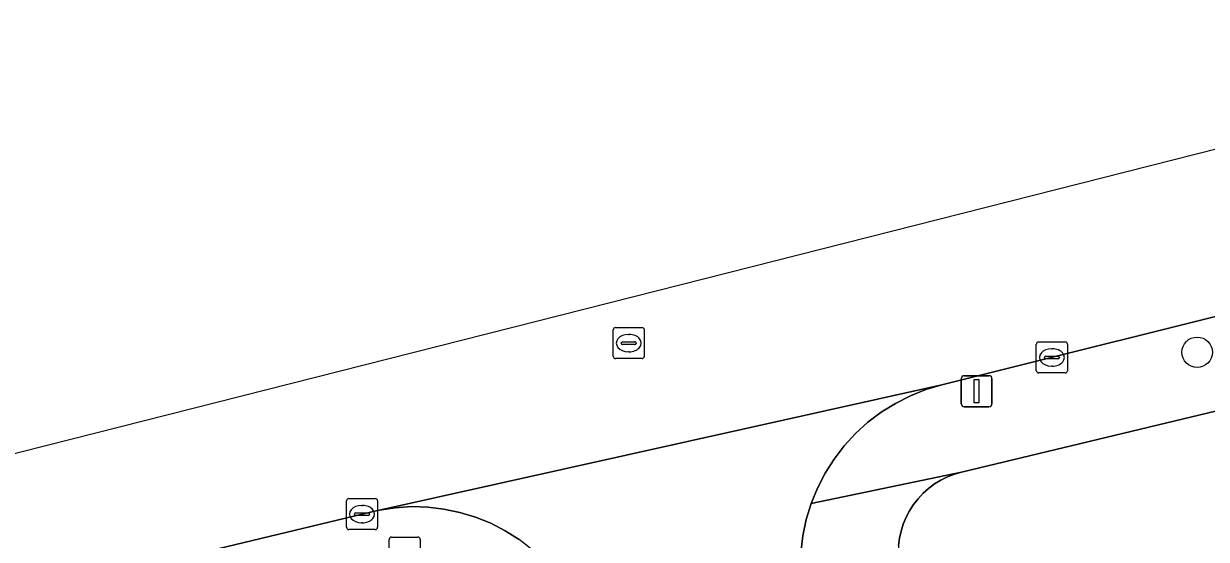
# Model space of a CAD drawing. Extents: x 162026 to 163502, y 387295 to 388169.
# Drawn here: x 163011 to 163049.04, y 388093.97 to 388110.56 of the extents above; entities that cross this region are included whole.
import ezdxf

# ---------------------------------------------------------------- set-up
doc = ezdxf.new("R2010")
doc.units = 0
for name, color, linetype in [('IMGEO_Boom', 7, 'Continuous'), ('IMGEO_Brandkraan', 7, 'Continuous'), ('IMGEO_Groenvoorziening', 7, 'Continuous'), ('IMGEO_Kolk', 7, 'Continuous'), ('IMGEO_Lichtmast', 7, 'Continuous'), ('IMGEO_Rijbaan_lokaal_open', 7, 'Continuous'), ('IMGEO_Rioolput', 7, 'Continuous'), ('IMGEO_Voetpad_open', 7, 'Continuous')]:
    doc.layers.add(name, color=color, linetype=linetype)

msp = doc.modelspace()

# ---------------------------------------------------------------- linework, layer by layer
at = {"layer": 'IMGEO_Boom'}
msp.add_circle((163048.739, 388099.985), 0.489, dxfattribs=at)
at = {"layer": 'IMGEO_Brandkraan'}
for p, q in [((163022.753, 388093.113), (163022.753, 388093.965)), ((163022.828, 388094.039), (163023.68, 388094.039)), ((163023.754, 388093.965), (163023.754, 388093.113))]:
    msp.add_line(p, q, dxfattribs=at)
for points in [[(163022.753, 388093.113), (163022.753, 388093.965)], [(163022.828, 388094.039), (163023.68, 388094.039)], [(163023.754, 388093.965), (163023.754, 388093.113)]]:
    msp.add_lwpolyline(points, dxfattribs=at)
for centre, start, end in [((163022.83, 388093.963), 91.552, 178.448), ((163022.83, 388093.963), 91.552, 178.448), ((163023.678, 388093.963), 1.552, 88.448), ((163023.678, 388093.963), 1.552, 88.448)]:
    msp.add_arc(centre, 0.0765, start, end, dxfattribs=at)
at = {"layer": 'IMGEO_Groenvoorziening'}
msp.add_lwpolyline([(163065.529, 388101.987), (163041.159, 388096.127), (163040.931, 388096.061), (163040.71, 388095.976), (163040.497, 388095.87), (163040.295, 388095.747), (163040.104, 388095.605), (163039.927, 388095.447), (163039.765, 388095.274), (163039.618, 388095.087), (163039.49, 388094.888), (163039.379, 388094.678), (163039.287, 388094.459), (163039.216, 388094.233), (163039.165, 388094.002), (163039.135, 388093.766), (163039.126, 388093.529), (163039.138, 388093.292), (163039.171, 388093.057), (163039.196, 388092.94), (163043.07, 388076.455), (163048.942, 388077.915), (163045.777, 388091.435), (163061.939, 388095.471)], dxfattribs=at)
at = {"layer": 'IMGEO_Kolk'}
for p, q in [((163043.567, 388099.392), (163043.567, 388100.244)), ((163043.642, 388100.318), (163044.494, 388100.318)), ((163044.568, 388100.244), (163044.568, 388099.392)), ((163043.826, 388099.812), (163043.826, 388099.824)), ((163043.869, 388099.861), (163044.267, 388099.861)), ((163044.055, 388100.098), (163044.08, 388100.098)), ((163044.31, 388099.824), (163044.31, 388099.812)), ((163044.264, 388099.775), (163043.866, 388099.775)), ((163044.078, 388099.538), (163044.053, 388099.538)), ((163044.494, 388099.318), (163043.642, 388099.318)), ((163021.455, 388095.278), (163022.307, 388095.278)), ((163021.38, 388094.352), (163021.38, 388095.204)), ((163021.868, 388095.058), (163021.893, 388095.058)), ((163022.381, 388095.204), (163022.381, 388094.352)), ((163021.639, 388094.772), (163021.639, 388094.784)), ((163022.077, 388094.735), (163021.679, 388094.735)), ((163021.682, 388094.821), (163022.08, 388094.821)), ((163021.891, 388094.498), (163021.866, 388094.498)), ((163022.123, 388094.784), (163022.123, 388094.772)), ((163022.307, 388094.278), (163021.455, 388094.278))]:
    msp.add_line(p, q, dxfattribs=at)
for points in [[(163043.567, 388099.392), (163043.567, 388100.244)], [(163043.642, 388100.318), (163044.494, 388100.318)], [(163044.568, 388100.244), (163044.568, 388099.392)], [(163044.494, 388099.318), (163043.642, 388099.318)], [(163021.455, 388095.278), (163022.307, 388095.278)], [(163021.38, 388094.352), (163021.38, 388095.204)], [(163022.381, 388095.204), (163022.381, 388094.352)], [(163022.307, 388094.278), (163021.455, 388094.278)]]:
    msp.add_lwpolyline(points, dxfattribs=at)
for centre, radius, start, end in [((163043.644, 388100.242), 0.0765, 91.552, 178.448), ((163043.644, 388100.242), 0.0765, 91.552, 178.448), ((163044.492, 388100.242), 0.0765, 1.552, 88.448), ((163044.492, 388100.242), 0.0765, 1.552, 88.448), ((163043.866, 388099.821), 0.0403, 85.8775, 175.7526), ((163044.271, 388099.823), 0.0386, 1.7309, 96.639), ((163043.863, 388099.811), 0.0366, 178.938, 274.7102), ((163044.267, 388099.818), 0.043, 264.8664, 352.4533), ((163043.644, 388099.394), 0.0765, 181.552, 268.448), ((163043.644, 388099.394), 0.0765, 181.552, 268.448), ((163044.492, 388099.394), 0.0765, 271.552, 358.448), ((163044.492, 388099.394), 0.0765, 271.552, 358.448), ((163021.457, 388095.202), 0.0765, 91.552, 178.448), ((163021.457, 388095.202), 0.0765, 91.552, 178.448), ((163022.305, 388095.202), 0.0765, 1.552, 88.448), ((163022.305, 388095.202), 0.0765, 1.552, 88.448), ((163021.679, 388094.781), 0.0403, 85.8775, 175.7526), ((163021.676, 388094.771), 0.0366, 178.938, 274.7102), ((163022.08, 388094.778), 0.043, 264.8664, 352.4533), ((163022.084, 388094.783), 0.0386, 1.7309, 96.639), ((163021.457, 388094.354), 0.0765, 181.552, 268.448), ((163021.457, 388094.354), 0.0765, 181.552, 268.448), ((163022.305, 388094.354), 0.0765, 271.552, 358.448), ((163022.305, 388094.354), 0.0765, 271.552, 358.448)]:
    msp.add_arc(centre, radius, start, end, dxfattribs=at)
for centre, major_axis, ratio, start_param, end_param in [((163044.054, 388099.818), (-0.387, 0.002), 0.722429, 4.712389, 7.853982), ((163044.079, 388099.818), (-0.39, 0.002), 0.717154, 1.570796, 4.712389), ((163021.867, 388094.778), (-0.387, 0.002), 0.722429, 4.712389, 7.853982), ((163021.892, 388094.778), (-0.39, 0.002), 0.717154, 1.570796, 4.712389)]:
    msp.add_ellipse(centre, major_axis=major_axis, ratio=ratio, start_param=start_param, end_param=end_param, dxfattribs=at)
at = {"layer": 'IMGEO_Lichtmast'}
for p, q in [((163041.149, 388098.329), (163041.149, 388099.129)), ((163041.149, 388099.129), (163041.149, 388098.329)), ((163041.249, 388099.229), (163042.039, 388099.229)), ((163042.039, 388099.229), (163041.249, 388099.229)), ((163042.139, 388099.129), (163042.139, 388098.329)), ((163042.139, 388098.329), (163042.139, 388099.129)), ((163042.039, 388098.229), (163041.249, 388098.229)), ((163041.249, 388098.229), (163042.039, 388098.229))]:
    msp.add_line(p, q, dxfattribs=at)
msp.add_lwpolyline([(163041.569, 388099.104), (163041.719, 388099.104), (163041.719, 388098.354), (163041.569, 388098.354), (163041.569, 388099.104)], dxfattribs=at)
for centre, start, end in [((163041.249, 388099.129), 90, 180), ((163041.249, 388099.129), 90, 180), ((163042.039, 388099.129), 0, 90), ((163042.039, 388099.129), 360, 90), ((163041.249, 388098.329), 180, 270), ((163041.249, 388098.329), 180, 270), ((163042.039, 388098.329), 270, 0), ((163042.039, 388098.329), 270, 0)]:
    msp.add_arc(centre, 0.1, start, end, dxfattribs=at)
at = {"layer": 'IMGEO_Rijbaan_lokaal_open'}
for points in [[(163068.422, 388106.205), (163065.289, 388110.558), (163030.627, 388101.772), (162981.751, 388089.382), (162920.001, 388091.209), (162919.909, 388087.314), (162920.161, 388087.309), (162921.807, 388087.289), (162966.178, 388086.194), (162970.453, 388086.065), (162976.777, 388085.875), (162981.783, 388085.977), (162986.759, 388086.526), (162991.223, 388087.408), (162995.925, 388088.539), (163000, 388089.519), (163000.765, 388089.703), (163022.198, 388094.855), (163040.533, 388098.936), (163051.814, 388101.754), (163068.586, 388105.683), (163068.422, 388106.205)], [(163035.992, 388093.543), (163036.056, 388094.077), (163036.167, 388094.604), (163036.324, 388095.118), (163036.527, 388095.616), (163036.774, 388096.094), (163037.062, 388096.548), (163037.39, 388096.975), (163037.754, 388097.37), (163038.153, 388097.731), (163038.582, 388098.056), (163039.038, 388098.341), (163039.518, 388098.583), (163040.018, 388098.782), (163040.533, 388098.936), (163022.198, 388094.855), (163022.428, 388094.905), (163022.947, 388094.984), (163023.471, 388095.017), (163023.996, 388095.002), (163024.517, 388094.94), (163025.031, 388094.833), (163025.533, 388094.679), (163026.02, 388094.482), (163026.487, 388094.242), (163026.93, 388093.961)]]:
    msp.add_lwpolyline(points, dxfattribs=at)
at = {"layer": 'IMGEO_Rioolput'}
for p, q in [((163029.959, 388099.854), (163029.959, 388100.706)), ((163030.034, 388100.78), (163030.886, 388100.78)), ((163030.96, 388100.706), (163030.96, 388099.854)), ((163030.218, 388100.274), (163030.218, 388100.286)), ((163030.656, 388100.237), (163030.258, 388100.237)), ((163030.261, 388100.323), (163030.659, 388100.323)), ((163030.447, 388100.56), (163030.472, 388100.56)), ((163030.702, 388100.286), (163030.702, 388100.274)), ((163030.47, 388100), (163030.445, 388100)), ((163030.886, 388099.78), (163030.034, 388099.78))]:
    msp.add_line(p, q, dxfattribs=at)
for points in [[(163029.959, 388099.854), (163029.959, 388100.706)], [(163030.034, 388100.78), (163030.886, 388100.78)], [(163030.96, 388100.706), (163030.96, 388099.854)], [(163030.886, 388099.78), (163030.034, 388099.78)]]:
    msp.add_lwpolyline(points, dxfattribs=at)
for centre, radius, start, end in [((163030.036, 388100.704), 0.0765, 91.552, 178.448), ((163030.036, 388100.704), 0.0765, 91.552, 178.448), ((163030.884, 388100.704), 0.0765, 1.552, 88.448), ((163030.884, 388100.704), 0.0765, 1.552, 88.448), ((163030.258, 388100.283), 0.0403, 85.8775, 175.7526), ((163030.255, 388100.273), 0.0366, 178.938, 274.7102), ((163030.659, 388100.28), 0.043, 264.8664, 352.4533), ((163030.663, 388100.285), 0.0386, 1.7309, 96.639), ((163030.036, 388099.856), 0.0765, 181.552, 268.448), ((163030.036, 388099.856), 0.0765, 181.552, 268.448), ((163030.884, 388099.856), 0.0765, 271.552, 358.448), ((163030.884, 388099.856), 0.0765, 271.552, 358.448)]:
    msp.add_arc(centre, radius, start, end, dxfattribs=at)
for centre, major_axis, ratio, start_param, end_param in [((163030.446, 388100.28), (-0.387, 0.002), 0.722429, 4.712389, 7.853982), ((163030.471, 388100.28), (-0.39, 0.002), 0.717154, 1.570796, 4.712389)]:
    msp.add_ellipse(centre, major_axis=major_axis, ratio=ratio, start_param=start_param, end_param=end_param, dxfattribs=at)
at = {"layer": 'IMGEO_Voetpad_open'}
msp.add_lwpolyline([(163065.529, 388101.987), (163068.346, 388102.664), (163068.586, 388105.683), (163051.814, 388101.754), (163040.533, 388098.936), (163040.018, 388098.782), (163039.518, 388098.583), (163039.038, 388098.341), (163038.582, 388098.056), (163038.153, 388097.731), (163037.754, 388097.37), (163037.39, 388096.975), (163037.062, 388096.548), (163036.774, 388096.094), (163036.527, 388095.616), (163036.324, 388095.118), (163041.159, 388096.127)], close=True, dxfattribs=at)
for points in [[(163039.135, 388093.766), (163039.165, 388094.002), (163039.216, 388094.233), (163039.287, 388094.459), (163039.379, 388094.678), (163039.49, 388094.888), (163039.618, 388095.087), (163039.765, 388095.274), (163039.927, 388095.447), (163040.104, 388095.605), (163040.295, 388095.747), (163040.497, 388095.87), (163040.71, 388095.976), (163040.931, 388096.061), (163041.159, 388096.127), (163036.324, 388095.118), (163036.167, 388094.604), (163036.056, 388094.077), (163035.992, 388093.543)], [(163003.156, 388087.017), (163023.011, 388091.905), (163023.087, 388091.922), (163027.733, 388093.286), (163027.347, 388093.641), (163026.93, 388093.961), (163026.487, 388094.242), (163026.02, 388094.482), (163025.533, 388094.679), (163025.031, 388094.833), (163024.517, 388094.94), (163023.996, 388095.002), (163023.471, 388095.017), (163022.947, 388094.984), (163022.428, 388094.905), (163022.198, 388094.855), (163000.765, 388089.703)]]:
    msp.add_lwpolyline(points, dxfattribs=at)

doc.saveas('drawing.dxf')
